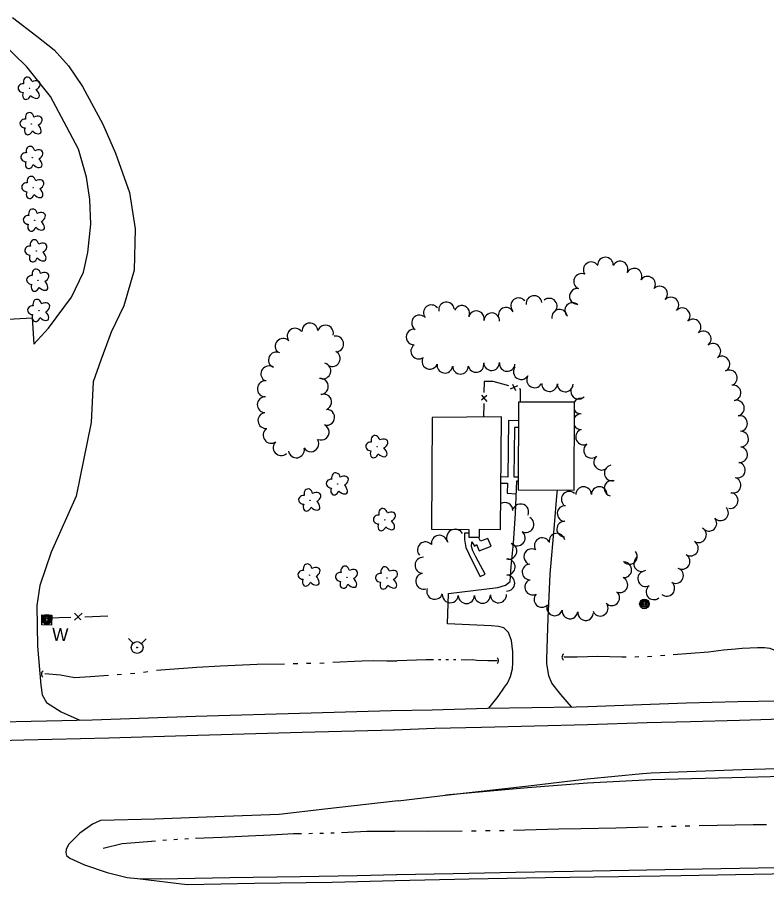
# Model space of a CAD drawing. Extents: x 588843 to 2552415, y 180129 to 269402.
# Drawn here: x 601779.1 to 602127.6, y 183509.6 to 183913.3 of the extents above; entities that cross this region are included whole.
import ezdxf

# ---------------------------------------------------------------- set-up
doc = ezdxf.new("R2010")
doc.units = 0
for name, color, linetype in [('E_BLD', 7, 'Continuous'), ('E_DRN', 7, 'Continuous'), ('E_DWY', 7, 'Continuous'), ('E_FEN_P', 7, 'Continuous'), ('E_LAND_TreeLine_P', 7, 'Continuous'), ('E_LAND_Vegetation', 7, 'Continuous'), ('E_MISCPROP', 7, 'Continuous'), ('E_PATH_Sidewalk', 7, 'Continuous'), ('E_RDWY', 7, 'Continuous'), ('E_RDWY_Gravel', 7, 'Continuous'), ('E_STRUCT', 7, 'Continuous'), ('E_UTL_WHydrant', 7, 'Continuous'), ('E_WAL_Text', 7, 'Continuous'), ('E_WTR_P', 7, 'Continuous')]:
    doc.layers.add(name, color=color, linetype=linetype)

# ---------------------------------------------------------------- blocks, each defined once
blk = doc.blocks.new('CULV2_4')
at = {"layer": 'E_DRN'}
blk.add_arc((65, 48), 80.7, 216.8699, 323.1301, dxfattribs=at)
blk = doc.blocks.new('POLE_3')
at = {"layer": 'E_MISCPROP'}
for radius in [14.6, 11, 7.32, 3.66]:
    blk.add_circle((0, 0), radius, dxfattribs=at)
blk = doc.blocks.new('W_12_1')
at = {"layer": 'E_WAL_Text'}
blk.add_text('W', height=39.4, dxfattribs=at).set_placement((-14.6, -19.7))
blk = doc.blocks.new('HYD_3')
at = {"layer": 'E_UTL_WHydrant'}
for p, q in [((-12.6, 12.6), (-27.3, 27.3)), ((12.6, 12.6), (27.3, 27.3))]:
    blk.add_line(p, q, dxfattribs=at)
for radius in [18, 1.38]:
    blk.add_circle((0, 0), radius, dxfattribs=at)
blk = doc.blocks.new('DTRE_4')
at = {"layer": 'E_LAND_Vegetation'}
blk.add_circle((-0.6, 0), 0.601, dxfattribs=at)
for centre, major_axis, ratio in [((-6.1, 17.5), (4.5, -16.3), 0.782863), ((-19.3, 0.5), (16.2, -0.4), 0.832022), ((13.3, 9), (-17.3, -9.6), 0.691916), ((-8.2, -17.2), (5.9, 15.9), 0.716896), ((11.6, -12.2), (-16.4, 15), 0.560249)]:
    blk.add_ellipse(centre, major_axis=major_axis, ratio=ratio, start_param=1.570796, end_param=4.712389, dxfattribs=at)

msp = doc.modelspace()

# ---------------------------------------------------------------- linework, layer by layer
at = {"layer": 'E_BLD'}
for points in [[(602012.15, 183734.24), (602012, 183693.39), (602038.05, 183693.29), (602038.2, 183734.15)], [(601972.1, 183727.01), (601971.67, 183675.13), (601989.07, 183674.99), (601989.04, 183671.42), (601994.04, 183671.37), (601994.07, 183675.06), (602003.88, 183674.97), (602004.22, 183727.29)]]:
    msp.add_lwpolyline(points, close=True, dxfattribs=at)
at = {"layer": 'E_DWY'}
for points in [[(601776.8, 183913.27), (601788.1, 183904.47), (601796.23, 183898.18), (601802.91, 183890.72), (601809.33, 183881.04), (601818.77, 183863.58), (601824.68, 183850.07), (601831.27, 183831.68), (601833.86, 183814.82), (601833.34, 183795.61), (601828.65, 183778.94), (601822.65, 183766.76), (601817.85, 183753.73), (601814.35, 183743.71), (601813.43, 183724.71), (601806.45, 183690.5), (601794.82, 183664.3), (601789.55, 183648.86), (601788.08, 183639.59), (601788.38, 183620.57), (601789.92, 183602.51), (601790.61, 183598.04), (601792.54, 183594.35), (601799.51, 183590.12), (601808.1, 183586.24)], [(601729.87, 183770.25), (601786, 183773.4), (601786.69, 183761.24), (601793.56, 183768.55), (601804.27, 183783.03), (601809.84, 183794.62), (601811.91, 183803.87), (601813.28, 183816.99), (601812.78, 183828.54), (601811.23, 183838.9), (601807.53, 183851.95), (601802.14, 183862.21), (601794.43, 183876.38), (601783.47, 183890.23), (601771.04, 183902.3)], [(601998.45, 183591.71), (602002.74, 183597.15), (602005.73, 183601.55), (602007.07, 183603.41), (602008.54, 183606.45), (602009.43, 183610.01), (602009.5, 183612.79), (602009.53, 183617.96), (602008.97, 183623.24), (602007.48, 183627.05), (602005.34, 183629.1), (602002.88, 183629.76), (601999.61, 183630.14), (601979.15, 183630.96), (601979.61, 183645.06), (602002.65, 183647.96), (602006.15, 183649.06), (602008.28, 183650.79), (602008.86, 183657.74), (602009.93, 183668.55), (602010.78, 183682.34), (602011.37, 183697.64), (602012.02, 183697.63)], [(602036.82, 183592.39), (602031.89, 183598.2), (602027.65, 183603.38), (602026.35, 183606.79), (602025.4, 183612.48), (602025.45, 183614.37), (602025.71, 183624.5), (602026.03, 183633.44), (602026.96, 183654.19), (602028.94, 183677.01), (602030.08, 183690.5), (602030.38, 183693.32)]]:
    msp.add_lwpolyline(points, dxfattribs=at)
at = {"layer": 'E_FEN_P'}
for p, q in [((602011.76, 183741.84), (602008.26, 183740.16)), ((602010.96, 183739.42), (602009.49, 183742.41)), ((601994.94, 183737.43), (601997.43, 183734.45)), ((601997.49, 183737.25), (601994.94, 183735.09)), ((601805.61, 183632.69), (601809.21, 183636.03)), ((601805.67, 183635.92), (601808.56, 183632.85))]:
    msp.add_line(p, q, dxfattribs=at)
for points in [[(601999.52, 183743.77), (601996.25, 183743.85), (601996.14, 183738.7)], [(602007.67, 183741.75), (602000.42, 183743.74), (601999.52, 183743.77)], [(602013.08, 183734.24), (602013.15, 183740.24), (602012.7, 183740.36)], [(601996.04, 183733.49), (601995.91, 183727.22)], [(601793.29, 183633.8), (601803.92, 183634.13)], [(601810.51, 183634.34), (601821.14, 183634.67)]]:
    msp.add_lwpolyline(points, dxfattribs=at)
at = {"layer": 'E_LAND_TreeLine_P'}
for centre, radius, start, end in [((602052.64, 183797.95), 3.64, 359.392, 179.392), ((602046.03, 183795.78), 3.64, 34.3402, 214.3402), ((602059.5, 183796.11), 3.64, 333.2289, 153.2289), ((602041.56, 183790.37), 3.64, 65.917, 245.917), ((602066, 183792.82), 3.64, 333.2289, 153.2289), ((602072.23, 183789.06), 3.64, 325.9628, 145.9628), ((602039.59, 183783.45), 3.64, 84.2477, 264.2477), ((602077.9, 183784.53), 3.64, 315.6321, 135.6321), ((601978.71, 183777.1), 3.64, 7.8604, 187.8604), ((602012.23, 183779.04), 3.64, 37.9375, 217.9375), ((602019.4, 183780.11), 3.64, 7.174, 187.174), ((602026.5, 183778.87), 3.64, 310.1032, 130.1032), ((602037.4, 183776.84), 3.64, 48.137, 228.137), ((602083.12, 183779.43), 3.64, 315.6321, 135.6321), ((601971.63, 183775.78), 3.64, 38.3424, 218.3424), ((601985.78, 183775.51), 3.64, 335.7032, 155.7032), ((601992.6, 183773.05), 3.64, 347.394, 167.394), ((602006.44, 183774.62), 3.64, 27.1473, 207.1473), ((602031.33, 183773.66), 3.64, 8.2256, 188.2256), ((602088.37, 183774.38), 3.64, 316.1794, 136.1794), ((601966.14, 183771.05), 3.64, 56.5315, 236.5315), ((601999.79, 183772.04), 3.64, 357.3677, 177.3677), ((602093.43, 183769.14), 3.64, 312.582, 132.582), ((601908.28, 183764.89), 3.69, 35.3349, 215.3349), ((601915.14, 183767.31), 3.69, 3.5446, 183.5446), ((601922.37, 183766.34), 3.69, 344.6834, 164.6834), ((601927.15, 183761.25), 3.69, 282.172, 102.172), ((601963.59, 183764.53), 3.64, 90.3552, 270.3552), ((602098.18, 183763.62), 3.64, 308.4347, 128.4347), ((601902.7, 183760.11), 3.69, 48.039, 228.039), ((601965.78, 183757.95), 3.64, 126.2311, 306.2311), ((602102.63, 183757.84), 3.64, 306.1428, 126.1428), ((601899.57, 183753.81), 3.69, 64.9665, 244.9665), ((601925.54, 183754.46), 3.69, 242.4354, 62.4354), ((601921.16, 183748.72), 3.69, 254.4288, 74.4288), ((601970.96, 183753.18), 3.64, 156.9221, 336.9221), ((601992.44, 183751.72), 3.64, 188.8417, 8.8417), ((601999.67, 183752.55), 3.64, 181.5496, 1.5496), ((602006.94, 183752.18), 3.64, 175.9731, 355.9731), ((602106.85, 183751.91), 3.64, 298.1413, 118.1413), ((601896.04, 183747.36), 3.69, 54.4191, 234.4191), ((601977.96, 183751.35), 3.64, 171.2999, 351.2999), ((601985.22, 183750.91), 3.64, 178.5369, 358.5369), ((602013.46, 183748.38), 3.64, 145.1705, 325.1705), ((602110.29, 183745.48), 3.64, 298.1413, 118.1413), ((601920.05, 183741.47), 3.69, 276.4346, 96.4346), ((602019.64, 183744.53), 3.64, 148.6909, 328.6909), ((601894.39, 183740.36), 3.69, 84.651, 264.651), ((602026.66, 183742.79), 3.64, 178.5369, 358.5369), ((602033.95, 183742.61), 3.64, 178.5369, 358.5369), ((602040.14, 183739.25), 3.64, 136.0264, 316.0264), ((602111.99, 183738.49), 3.64, 277.7257, 97.7257), ((601894.35, 183732.98), 3.69, 88.465, 268.465), ((601921.55, 183734.29), 3.69, 290.2664, 110.2664), ((602041.28, 183732.37), 3.64, 89.969, 150.7178), ((602113.61, 183731.39), 3.64, 284.4823, 104.4823), ((601894.68, 183725.63), 3.69, 97.7376, 277.7376), ((601922.93, 183727.13), 3.69, 268.465, 88.465), ((602041.37, 183725.08), 3.64, 92.3509, 151.4329), ((602041.28, 183732.37), 3.64, 211.9332, 269.969), ((602115.07, 183724.25), 3.64, 280.6811, 100.6811), ((601897.1, 183718.74), 3.69, 125.8704, 305.8704), ((601920.45, 183720.26), 3.69, 246.4905, 66.4905), ((602041.37, 183725.08), 3.64, 208.1497, 272.3509), ((602042.46, 183718), 3.64, 116.5614, 296.5614), ((602115.56, 183717), 3.64, 270.6069, 90.6069), ((601915.55, 183714.81), 3.69, 211.8729, 31.8729), ((601901.77, 183713.03), 3.69, 131.6174, 311.6174), ((601908.88, 183711.97), 3.69, 189.1499, 9.1499), ((602046.18, 183711.78), 3.64, 130.4005, 310.4005), ((602115.11, 183709.74), 3.64, 262.9375, 82.9375), ((602050.9, 183706.23), 3.64, 130.4005, 310.4005), ((602055.79, 183701.21), 3.64, 99.8468, 279.8468), ((602114.05, 183702.54), 3.64, 253.9403, 73.9403), ((602055.76, 183694.08), 3.64, 75.445, 255.445), ((602112.03, 183695.54), 3.64, 253.9403, 73.9403), ((602035.79, 183689.02), 3.64, 46.659, 226.659), ((602042.46, 183691.14), 3.64, 359.8691, 179.8691), ((602049.75, 183691.18), 3.64, 0.446, 180.446), ((602110.69, 183688.38), 3.64, 260.815, 80.815), ((602005.81, 183683.76), 3.74, 0.9228, 119.7482), ((602013.18, 183683.07), 3.74, 337.0354, 157.0354), ((602033.88, 183682.37), 3.64, 86.2911, 266.2911), ((602106.2, 183682.68), 3.64, 221.7469, 41.7469), ((602015.63, 183677.28), 3.74, 240.4131, 60.4131), ((602100.76, 183677.82), 3.64, 221.7469, 41.7469), ((602033.69, 183675.08), 3.64, 88.5369, 268.5369), ((602095.97, 183672.45), 3.64, 238.8701, 58.8701), ((601975.41, 183668.48), 3.74, 9.5778, 189.5778), ((601982.7, 183671.04), 3.97, 31.2721, 211.2721), ((601988.73, 183676.04), 3.97, 194.8168, 208.6782), ((602011.59, 183671.03), 3.74, 228.3005, 48.3005), ((602030.09, 183669.51), 3.64, 9.2218, 189.2218), ((601968.93, 183665.4), 3.74, 41.8012, 221.8012), ((602007.67, 183664.87), 3.74, 253.6054, 73.6054), ((602023.25, 183667.39), 3.64, 31.7154, 211.7154), ((602092.18, 183666.22), 3.64, 237.9369, 57.9369), ((602018.38, 183662.28), 3.64, 60.3195, 240.3195), ((602063.8, 183662.37), 3.64, 220.0333, 40.0333), ((601967.79, 183658.26), 3.74, 87.318, 267.318), ((602006.9, 183657.47), 3.74, 268.5369, 88.5369), ((602061.2, 183656.15), 3.64, 265.9343, 85.9343), ((602069.48, 183659.03), 3.64, 121.6482, 301.6482), ((602088.31, 183660.05), 3.64, 237.9369, 57.9369), ((602017.55, 183655.12), 3.64, 91.2632, 271.2632), ((602071.35, 183652.03), 3.64, 115.1019, 295.1019), ((602085.25, 183653.46), 3.64, 247.8113, 67.8113), ((601968.12, 183650.86), 3.74, 106.1293, 286.1293), ((602006.71, 183650), 3.74, 268.5369, 88.5369), ((602018.76, 183648.09), 3.64, 115.9444, 295.9444), ((602059.39, 183649.21), 3.64, 244.9846, 64.9846), ((601973.26, 183646.21), 3.74, 159.7955, 339.7955), ((602075.21, 183645.9), 3.64, 128.3424, 308.3424), ((602081.21, 183647.49), 3.64, 229.4065, 49.4065), ((601980.48, 183644.55), 3.74, 175.0895, 355.0895), ((601987.93, 183644.2), 3.74, 181.1394, 1.1394), ((601995.41, 183644.35), 3.74, 181.2206, 1.2206), ((602002.88, 183644.53), 3.74, 181.3993, 1.3993), ((602023.06, 183642.36), 3.64, 137.0201, 317.0201), ((602055.58, 183643.12), 3.64, 224.432, 44.432), ((602029.03, 183638.44), 3.64, 160.718, 340.718), ((602050.21, 183638.27), 3.64, 203.127, 23.127), ((602036.13, 183637.01), 3.64, 173.844, 353.844), ((602043.38, 183636.23), 3.64, 173.844, 353.844)]:
    msp.add_arc(centre, radius, start, end, dxfattribs=at)
at = {"layer": 'E_PATH_Sidewalk'}
for points in [[(602012.12, 183725.52), (602007.61, 183725.57), (602007.24, 183699.33), (602004.04, 183699.41)], [(602012.11, 183722.42), (602010.31, 183722.42), (602010.02, 183699.46), (602012.02, 183699.47)], [(602004.02, 183696.52), (602007.07, 183696.55), (602006.95, 183691.78), (602011.14, 183691.57)], [(601989.05, 183673.21), (601987.09, 183673.2), (601987.01, 183670.22), (601987.71, 183666.53), (601990.73, 183659.99), (601994.42, 183653.04), (601996.64, 183654.07), (601992.37, 183662.13), (601990.95, 183665.05), (601990.41, 183667.06), (601990.46, 183669.14), (601991.71, 183667.22), (601992.62, 183667.89), (601993.93, 183664.98), (601999.46, 183667.22), (601997.86, 183670.74), (601994.45, 183669.44), (601993.65, 183671.38)]]:
    msp.add_lwpolyline(points, dxfattribs=at)
at = {"layer": 'E_RDWY'}
for points in [[(601954.22, 183581.67), (601973.33, 183582.38), (601994.91, 183582.92), (602044.35, 183584.14), (602072.01, 183585.03), (602092.2, 183585.51), (602115.08, 183586.12), (602139.66, 183586.98), (602169.9, 183587.7), (602192.98, 183588.3), (602227.89, 183589.2), (602258.23, 183590.01), (602276.24, 183590.55), (602305.59, 183591.49), (602336.03, 183592.4), (602363.69, 183593.28), (602389.06, 183594.03), (602407.56, 183594.35), (602428.75, 183595), (602462.77, 183595.92), (602490.03, 183596.62)], [(601296.28, 183563.85), (601332.3, 183564.92), (601372.48, 183566.11), (601409.96, 183567.17), (601439.6, 183567.92), (601488.25, 183569.3), (601521.4, 183570.17), (601557.54, 183571.06), (601600.92, 183572.27), (601636.03, 183573.19), (601673.72, 183574.14), (601710.48, 183575.01), (601747.46, 183576.08), (601782.05, 183577.01), (601821.61, 183578.02), (601863.02, 183579.18), (601911.56, 183580.56), (601954.32, 183581.68)], [(601956.16, 183548.62), (601978.3, 183551.24), (602016.78, 183555.62), (602044.1, 183558.8), (602069.82, 183561.42), (602073.9, 183561.72), (602094.9, 183562.47), (602116.29, 183563.22), (602154.09, 183564.24), (602187.12, 183565.19), (602233.37, 183566.39), (602278.84, 183567.72), (602315.74, 183568.56), (602340.91, 183569.41), (602372.74, 183570.19), (602413.53, 183571.24), (602447.35, 183572.06), (602484.45, 183572.9)], [(601956.2, 183548.63), (601922.12, 183544.83), (601900.81, 183542.27), (601871.13, 183541.14), (601842.98, 183540.17), (601817.77, 183539.43), (601814.08, 183537.81), (601808.1, 183533.62), (601803.01, 183528.5), (601801.73, 183526.21), (601801.58, 183524.39), (601801.85, 183523.27), (601803.54, 183522.01), (601810.23, 183518.89), (601820.76, 183515.27), (601830.11, 183513), (601834.95, 183512.47), (601858.06, 183509.63)], [(601954.82, 183511.58), (601989.23, 183512.29), (602024.54, 183512.88), (602058.95, 183513.49), (602087.69, 183513.95), (602130.26, 183514.65), (602159.8, 183515.29), (602182.08, 183515.81), (602217.08, 183516.21), (602246.22, 183516.86), (602273.87, 183517.24), (602305.6, 183517.83), (602335.43, 183518.36), (602358.11, 183518.77), (602380.19, 183519.4), (602406.65, 183519.82), (602432.41, 183520.25), (602459.56, 183520.75), (602482.53, 183521.16), (602519.93, 183521.99)], [(601858.06, 183509.63), (601889.35, 183510.26), (601925.58, 183510.83), (601954.82, 183511.58)]]:
    msp.add_lwpolyline(points, dxfattribs=at)
at = {"layer": 'E_RDWY_Gravel'}
for points in [[(601952.96, 183590.75), (601971.96, 183591.06), (601997.72, 183591.7), (602039.1, 183592.43), (602044.47, 183592.59), (602090.34, 183594.3), (602114.31, 183594.88), (602133.11, 183595.1), (602151.82, 183596.11), (602158.79, 183596.33), (602204.35, 183597.55), (602244.83, 183598.61), (602275.66, 183599.01), (602306.11, 183600.32), (602324.82, 183600.94), (602334.77, 183601.18), (602341.03, 183601.22), (602363.21, 183601.85), (602407.58, 183602.9), (602428.86, 183603.35), (602472.44, 183604.72), (602496.31, 183605.21)], [(601297.46, 183572.38), (601343.58, 183573.9), (601390.87, 183574.9), (601438.8, 183576.41), (601483.73, 183577.78), (601524.73, 183578.95), (601568.1, 183580.17), (601609.52, 183581.22), (601656.4, 183582.44), (601707, 183583.67), (601742.84, 183584.77), (601813.88, 183586.27), (601861.92, 183588.08), (601915.73, 183589.63), (601952.96, 183590.75)], [(602840.54, 183573.25), (602799.99, 183573.39), (602756.85, 183573.4), (602725.33, 183573.21), (602678.69, 183572.81), (602644.29, 183572.5), (602598.85, 183571.97), (602541.95, 183570.74), (602497.29, 183569.79), (602448.15, 183568.56), (602389.86, 183567.07), (602335.15, 183565.58), (602293.57, 183564.46), (602233.88, 183562.7), (602187.32, 183561.31), (602153.2, 183560.49), (602117.58, 183559.51), (602074.01, 183558.34), (602044.35, 183556.91), (602016.46, 183554.64), (601978.3, 183551.24)], [(601955.39, 183514.34), (601981.74, 183514.86), (602010.98, 183515.41), (602046.59, 183515.99), (602080.31, 183516.72), (602115.01, 183517.23), (602149.82, 183517.93), (602182.44, 183518.39), (602210.29, 183518.87), (602239.63, 183519.31), (602276.73, 183520.05), (602302.28, 183520.4), (602327.95, 183521.03), (602359.47, 183521.62), (602381.26, 183522.16), (602410.9, 183522.79), (602439.74, 183523.35), (602482.41, 183524.24), (602513.55, 183525.14)], [(601834.95, 183512.47), (601845.67, 183512.28), (601877.96, 183512.93), (601910.66, 183513.37), (601937.08, 183513.88), (601955.59, 183514.35)]]:
    msp.add_lwpolyline(points, dxfattribs=at)
at = {"layer": 'E_STRUCT'}
msp.add_lwpolyline([(601790.37, 183630.54), (601790.5, 183635.19), (601795.05, 183635.06), (601794.92, 183630.41)], close=True, dxfattribs=at)
at = {"layer": 'E_WTR_P'}
for points in [[(602084.21, 183616.7), (602100.52, 183617.94), (602107.61, 183618.85), (602113.08, 183619.34)], [(602113.08, 183619.34), (602116.18, 183619.62), (602123.34, 183619.94), (602126.72, 183619.95), (602129.2, 183619.69), (602130.97, 183618.95), (602134.24, 183618.67), (602137.32, 183618.49), (602139.61, 183618.53), (602141.88, 183618.67)], [(602033.26, 183615.58), (602039.53, 183615.72), (602049.18, 183615.97), (602060.21, 183615.69), (602062.25, 183615.7)], [(602066.25, 183615.73), (602068.25, 183615.75)], [(602072.25, 183615.79), (602074.24, 183615.94)], [(602078.23, 183616.24), (602080.22, 183616.39)], [(601843.85, 183609.39), (601862.49, 183610.89), (601873.56, 183611.43)], [(601873.56, 183611.43), (601890.65, 183612.26), (601903.31, 183612.47)], [(601907.42, 183612.54), (601909.47, 183612.57)], [(601913.58, 183612.64), (601915.63, 183612.68)], [(601919.74, 183612.78), (601921.79, 183612.89)], [(601925.89, 183613.1), (601939.26, 183613.79), (601944.83, 183613.94), (601950.99, 183613.78), (601955.65, 183613.76)], [(601972.65, 183614.23), (601969.21, 183614.23), (601955.78, 183613.78)], [(601976.14, 183614.23), (601974.98, 183614.23)], [(601979.63, 183614.23), (601978.47, 183614.23)], [(601983.12, 183614.23), (601981.96, 183614.23)], [(602002.3, 183613.78), (601997.93, 183613.8), (601992.86, 183613.93), (601990.78, 183614.18), (601987.7, 183614.16), (601985.45, 183614.22)], [(601791.79, 183607.83), (601799.05, 183607.23), (601805.7, 183606.04), (601812.9, 183606.55), (601821.39, 183607.17)], [(601825.48, 183607.47), (601827.53, 183607.6)], [(601831.63, 183607.85), (601833.68, 183607.98)], [(601837.75, 183608.53), (601839.78, 183608.82)], [(601929.91, 183533.97), (601941.58, 183534.51), (601954.54, 183534.57)], [(601986.01, 183534.45), (601969.95, 183534.39), (601954.65, 183534.58)], [(601992.5, 183534.55), (601990.33, 183534.51)], [(601998.98, 183534.65), (601996.82, 183534.61)], [(602005.47, 183534.75), (602003.31, 183534.72)], [(602041.15, 183535.61), (602030.92, 183535.41), (602009.8, 183534.83)], [(602072.5, 183536.34), (602057.47, 183535.93), (602041.15, 183535.61)], [(602078.99, 183536.52), (602076.83, 183536.46)], [(602085.48, 183536.7), (602083.32, 183536.64)], [(602091.96, 183536.85), (602089.8, 183536.8)], [(602127.64, 183537.5), (602121.43, 183537.48), (602096.29, 183536.94)], [(601846.73, 183530.29), (601848.43, 183530.42)], [(601851.82, 183530.68), (601853.36, 183530.8), (601853.51, 183530.81)], [(601856.91, 183530.97), (601858.6, 183531.04)], [(601862, 183531.2), (601874.13, 183531.76), (601886.62, 183532.31)], [(601886.62, 183532.31), (601897.02, 183532.77), (601907.56, 183533.4), (601911.23, 183533.45)], [(601914.63, 183533.5), (601916.32, 183533.53)], [(601919.72, 183533.58), (601921.42, 183533.61)], [(601924.82, 183533.74), (601926.52, 183533.82)], [(601819.05, 183526.56), (601827.81, 183528.75), (601833.79, 183529.3), (601843.34, 183530.03)]]:
    msp.add_lwpolyline(points, dxfattribs=at)

# ---------------------------------------------------------------- block references
at = {"layer": 'E_DRN'}
for p, xscale, yscale, rotation in [((602002.24, 183612.58), 0.020007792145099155, 0.020007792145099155, 88.53685622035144), ((602033.17, 183616.95), 0.021546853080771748, 0.021546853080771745, -91.4631437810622), ((601791.04, 183609.07), 0.021928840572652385, 0.021928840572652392, -91.53496566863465)]:
    msp.add_blockref('CULV2_4', p, dxfattribs=dict(at, xscale=xscale, yscale=yscale, rotation=rotation))
at = {"layer": 'E_LAND_Vegetation', "xscale": 0.1524003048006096, "yscale": 0.1524003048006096, "rotation": -1.5595808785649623}
for p in [(601784.8, 183880.17), (601785.68, 183863.68), (601786.06, 183848), (601786.49, 183834.03), (601787.2, 183818.84), (601787.93, 183804.56), (601788.78, 183790.88), (601789.21, 183776.8), (601946.54, 183713.41), (601928.17, 183696.1), (601915.32, 183688.55), (601950.08, 183679.42), (601914.99, 183653.65), (601932.47, 183652.68), (601951.07, 183652.28)]:
    msp.add_blockref('DTRE_4', p, dxfattribs=at)
at = {"layer": 'E_MISCPROP', "yscale": 0.1524003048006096}
for p, xscale, rotation in [((602070.78, 183640.27), 0.15240030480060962, 1.026409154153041), ((601792.77, 183633.09), 0.1524003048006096, -1.5595808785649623)]:
    msp.add_blockref('POLE_3', p, dxfattribs=dict(at, xscale=xscale, rotation=rotation))
at = {"layer": 'E_UTL_WHydrant', "xscale": 0.1524003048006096, "yscale": 0.1524003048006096, "rotation": -1.5595808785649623}
msp.add_blockref('HYD_3', (601834.77, 183619.99), dxfattribs=at)
at = {"layer": 'E_WAL_Text', "xscale": 0.1524003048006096, "yscale": 0.1524003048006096, "rotation": -1.5595808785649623}
msp.add_blockref('W_12_1', (601797.44, 183626.1), dxfattribs=at)

doc.saveas('drawing.dxf')
